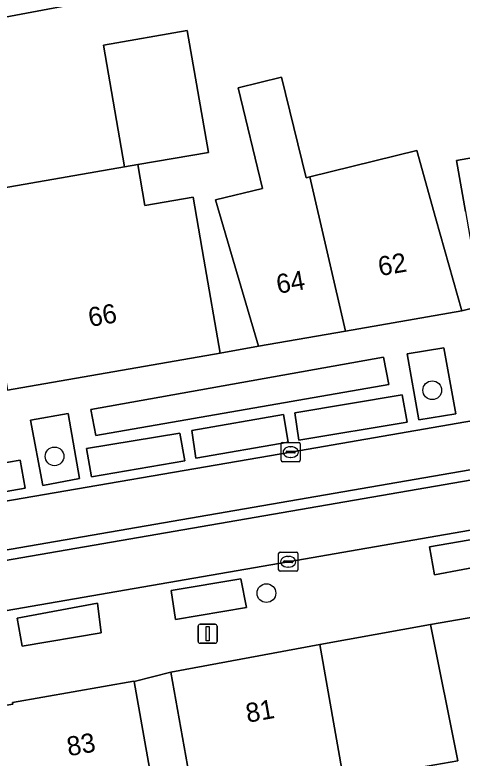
# Model space of a CAD drawing. Extents: x 162879 to 165540, y 384011 to 385181.
# Drawn here: x 164216.42 to 164239.82, y 384500.81 to 384539.66 of the extents above; entities that cross this region are included whole.
import ezdxf

# ---------------------------------------------------------------- set-up
doc = ezdxf.new("R2010")
doc.units = 0
for name, color, linetype in [('IMGEO_Boom', 7, 'Continuous'), ('IMGEO_Erf', 7, 'Continuous'), ('IMGEO_Groenvoorziening', 7, 'Continuous'), ('IMGEO_Kolk', 7, 'Continuous'), ('IMGEO_Lichtmast', 7, 'Continuous'), ('IMGEO_Pand', 7, 'Continuous'), ('IMGEO_Pand_nummerreeks', 7, 'Continuous'), ('IMGEO_Parkeervlak_open', 7, 'Continuous'), ('IMGEO_Rijbaan_lokaal_gesloten', 7, 'Continuous'), ('IMGEO_Rijbaan_lokaal_open', 7, 'Continuous'), ('IMGEO_Voetpad_open', 7, 'Continuous')]:
    doc.layers.add(name, color=color, linetype=linetype)

msp = doc.modelspace()

# ---------------------------------------------------------------- linework, layer by layer
at = {"layer": 'IMGEO_Boom'}
for centre in [(164238.258, 384520.041), (164218.5, 384516.587), (164229.582, 384509.438)]:
    msp.add_circle(centre, 0.489, dxfattribs=at)
at = {"layer": 'IMGEO_Erf'}
for points in [[(164211.523, 384538.727), (164209.491, 384549.542), (164218.827, 384551.302), (164220.858, 384540.486)], [(164238.16, 384507.795), (164232.371, 384506.751), (164233.641, 384499.627), (164236.381, 384500.11), (164239.601, 384500.678)]]:
    msp.add_lwpolyline(points, close=True, dxfattribs=at)
for points in [[(164214.245, 384530.336), (164222.163, 384531.712), (164221.056, 384538.08), (164225.443, 384538.842), (164226.549, 384532.475), (164222.858, 384531.833), (164223.229, 384529.698), (164225.745, 384530.135), (164226.307, 384526.9), (164227.164, 384521.973), (164229.16, 384522.341), (164227.756, 384527.14), (164226.922, 384529.99), (164229.385, 384530.593), (164228.098, 384535.848), (164230.369, 384536.405), (164231.656, 384531.149), (164231.847, 384531.196), (164237.444, 384532.566), (164238.451, 384529.005), (164239.812, 384524.193), (164240.85, 384524.452)], [(164239.994, 384529.379), (164239.529, 384532.053), (164242.291, 384532.533)]]:
    msp.add_lwpolyline(points, dxfattribs=at)
at = {"layer": 'IMGEO_Groenvoorziening'}
for points in [[(164236.942, 384521.941), (164237.555, 384518.495), (164239.491, 384518.815), (164238.856, 384522.267)], [(164220.4, 384519.031), (164220.658, 384517.685), (164235.992, 384520.348), (164235.716, 384521.771)], [(164217.248, 384518.475), (164217.882, 384515.062), (164219.809, 384515.424), (164219.209, 384518.822)]]:
    msp.add_lwpolyline(points, close=True, dxfattribs=at)
at = {"layer": 'IMGEO_Kolk'}
for p, q in [((164230.427, 384517.307), (164231.279, 384517.307)), ((164230.352, 384516.381), (164230.352, 384517.233)), ((164230.84, 384517.087), (164230.865, 384517.087)), ((164231.353, 384517.233), (164231.353, 384516.381)), ((164230.611, 384516.801), (164230.611, 384516.813)), ((164231.049, 384516.764), (164230.651, 384516.764)), ((164230.654, 384516.85), (164231.052, 384516.85)), ((164230.863, 384516.527), (164230.838, 384516.527)), ((164231.095, 384516.813), (164231.095, 384516.801)), ((164231.279, 384516.307), (164230.427, 384516.307)), ((164230.222, 384510.653), (164230.222, 384511.505)), ((164230.297, 384511.579), (164231.149, 384511.579)), ((164231.223, 384511.505), (164231.223, 384510.653)), ((164230.481, 384511.073), (164230.481, 384511.085)), ((164230.524, 384511.122), (164230.922, 384511.122)), ((164230.71, 384511.359), (164230.735, 384511.359)), ((164230.965, 384511.085), (164230.965, 384511.073)), ((164230.919, 384511.036), (164230.521, 384511.036)), ((164230.733, 384510.799), (164230.708, 384510.799)), ((164231.149, 384510.579), (164230.297, 384510.579))]:
    msp.add_line(p, q, dxfattribs=at)
for points in [[(164230.427, 384517.307), (164231.279, 384517.307)], [(164230.352, 384516.381), (164230.352, 384517.233)], [(164231.353, 384517.233), (164231.353, 384516.381)], [(164231.279, 384516.307), (164230.427, 384516.307)], [(164230.222, 384510.653), (164230.222, 384511.505)], [(164230.297, 384511.579), (164231.149, 384511.579)], [(164231.223, 384511.505), (164231.223, 384510.653)], [(164231.149, 384510.579), (164230.297, 384510.579)]]:
    msp.add_lwpolyline(points, dxfattribs=at)
for centre, radius, start, end in [((164230.429, 384517.231), 0.0765, 91.552, 178.448), ((164230.429, 384517.231), 0.0765, 91.552, 178.448), ((164231.277, 384517.231), 0.0765, 1.552, 88.448), ((164231.277, 384517.231), 0.0765, 1.552, 88.448), ((164230.651, 384516.81), 0.0403, 85.8775, 175.7526), ((164230.648, 384516.8), 0.0366, 178.938, 274.7102), ((164231.052, 384516.807), 0.043, 264.8664, 352.4533), ((164231.056, 384516.812), 0.0386, 1.7309, 96.639), ((164230.429, 384516.383), 0.0765, 181.552, 268.448), ((164230.429, 384516.383), 0.0765, 181.552, 268.448), ((164231.277, 384516.383), 0.0765, 271.552, 358.448), ((164231.277, 384516.383), 0.0765, 271.552, 358.448), ((164230.299, 384511.503), 0.0765, 91.552, 178.448), ((164230.299, 384511.503), 0.0765, 91.552, 178.448), ((164231.147, 384511.503), 0.0765, 1.552, 88.448), ((164231.147, 384511.503), 0.0765, 1.552, 88.448), ((164230.521, 384511.082), 0.0403, 85.8775, 175.7526), ((164230.926, 384511.084), 0.0386, 1.7309, 96.639), ((164230.518, 384511.072), 0.0366, 178.938, 274.7102), ((164230.922, 384511.079), 0.043, 264.8664, 352.4533), ((164230.299, 384510.655), 0.0765, 181.552, 268.448), ((164230.299, 384510.655), 0.0765, 181.552, 268.448), ((164231.147, 384510.655), 0.0765, 271.552, 358.448), ((164231.147, 384510.655), 0.0765, 271.552, 358.448)]:
    msp.add_arc(centre, radius, start, end, dxfattribs=at)
for centre, major_axis, ratio, start_param, end_param in [((164230.839, 384516.807), (-0.387, 0.002), 0.722429, 4.712389, 7.853982), ((164230.864, 384516.807), (-0.39, 0.002), 0.717154, 1.570796, 4.712389), ((164230.709, 384511.079), (-0.387, 0.002), 0.722429, 4.712389, 7.853982), ((164230.734, 384511.079), (-0.39, 0.002), 0.717154, 1.570796, 4.712389)]:
    msp.add_ellipse(centre, major_axis=major_axis, ratio=ratio, start_param=start_param, end_param=end_param, dxfattribs=at)
at = {"layer": 'IMGEO_Lichtmast'}
for p, q in [((164226.011, 384506.915), (164226.011, 384507.715)), ((164226.011, 384507.715), (164226.011, 384506.915)), ((164226.111, 384507.815), (164226.901, 384507.815)), ((164226.901, 384507.815), (164226.111, 384507.815)), ((164227.001, 384507.715), (164227.001, 384506.915)), ((164227.001, 384506.915), (164227.001, 384507.715)), ((164226.901, 384506.815), (164226.111, 384506.815)), ((164226.111, 384506.815), (164226.901, 384506.815))]:
    msp.add_line(p, q, dxfattribs=at)
msp.add_lwpolyline([(164226.431, 384507.69), (164226.581, 384507.69), (164226.581, 384506.94), (164226.431, 384506.94), (164226.431, 384507.69)], dxfattribs=at)
for centre, start, end in [((164226.111, 384507.715), 90, 180), ((164226.111, 384507.715), 90, 180), ((164226.901, 384507.715), 0, 90), ((164226.901, 384507.715), 360, 90), ((164226.111, 384506.915), 180, 270), ((164226.111, 384506.915), 180, 270), ((164226.901, 384506.915), 270, 0), ((164226.901, 384506.915), 270, 0)]:
    msp.add_arc(centre, 0.1, start, end, dxfattribs=at)
at = {"layer": 'IMGEO_Pand'}
for points in [[(164218.827, 384551.302), (164209.491, 384549.542), (164211.523, 384538.727), (164220.858, 384540.486)], [(164222.163, 384531.712), (164222.858, 384531.833), (164226.549, 384532.475), (164225.443, 384538.842), (164221.056, 384538.08)], [(164246.385, 384525.414), (164244.077, 384538.683), (164241.306, 384538.201), (164242.291, 384532.533), (164239.529, 384532.053), (164239.994, 384529.379), (164240.85, 384524.452)], [(164231.847, 384531.196), (164231.656, 384531.149), (164230.369, 384536.405), (164228.098, 384535.848), (164229.385, 384530.593), (164226.922, 384529.99), (164227.756, 384527.14), (164229.16, 384522.341), (164233.715, 384523.133)], [(164231.847, 384531.196), (164233.715, 384523.133), (164239.812, 384524.193), (164238.451, 384529.005), (164237.444, 384532.566)], [(164226.307, 384526.9), (164225.745, 384530.135), (164223.229, 384529.698), (164222.858, 384531.833), (164222.163, 384531.712), (164214.245, 384530.336), (164215.178, 384524.966), (164216.034, 384520.039), (164227.164, 384521.973)], [(164242.515, 384499.505), (164245.293, 384500), (164246.477, 384500.211), (164244.93, 384508.973), (164238.16, 384507.795), (164239.601, 384500.678), (164236.381, 384500.11), (164237.588, 384493.125), (164237.885, 384491.405), (164240.287, 384482.729), (164244.247, 384483.427), (164242.378, 384495.683), (164243.152, 384495.817)], [(164232.371, 384506.751), (164224.586, 384505.316), (164225.621, 384499.46), (164226.126, 384496.604), (164227.325, 384492.827), (164230.985, 384493.459), (164230.317, 384497.325), (164233.94, 384497.951), (164233.641, 384499.627)], [(164224.586, 384505.316), (164222.661, 384504.819), (164223.511, 384500), (164223.68, 384499.044), (164225.621, 384499.46)], [(164223.68, 384499.044), (164223.511, 384500), (164222.661, 384504.819), (164222.656, 384504.846), (164216.306, 384503.726), (164216.321, 384503.641), (164214.6, 384503.351), (164216.064, 384494.701), (164216.406, 384494.487), (164218.191, 384494.795), (164219.239, 384488.89), (164219.798, 384488.989), (164220.019, 384487.739), (164220.732, 384487.286), (164221.97, 384487.5), (164222.402, 384488.102), (164222.179, 384489.367), (164223.327, 384489.57), (164223.508, 384488.547), (164225.405, 384488.883), (164225.219, 384489.933), (164225.98, 384490.067), (164225.669, 384491.824), (164224.981, 384491.702)]]:
    msp.add_lwpolyline(points, close=True, dxfattribs=at)
at = {"layer": 'IMGEO_Parkeervlak_open'}
for points in [[(164231.07, 384518.863), (164231.281, 384517.438), (164236.943, 384518.374), (164236.685, 384519.803)], [(164230.479, 384518.772), (164225.676, 384517.942), (164225.897, 384516.487), (164230.729, 384517.323)], [(164220.18, 384516.994), (164220.437, 384515.524), (164225.317, 384516.354), (164225.055, 384517.793)], [(164211.809, 384515.558), (164212.06, 384514.067), (164216.957, 384514.927), (164216.693, 384516.382)], [(164238.117, 384511.863), (164238.381, 384510.401), (164242.816, 384511.232), (164242.554, 384512.619)], [(164224.605, 384509.574), (164224.834, 384508.053), (164228.537, 384508.696), (164228.238, 384510.19)], [(164216.539, 384508.122), (164216.801, 384506.66), (164220.936, 384507.357), (164220.753, 384508.922)]]:
    msp.add_lwpolyline(points, close=True, dxfattribs=at)
at = {"layer": 'IMGEO_Rijbaan_lokaal_gesloten'}
for points in [[(164286.361, 384529.578), (164281.489, 384527.428), (164280.641, 384527.053), (164280.303, 384526.951), (164271.177, 384524.499), (164261.372, 384522.084), (164260.145, 384521.86), (164253.991, 384520.814), (164230.853, 384516.807), (164214.616, 384514.015), (164194.434, 384510.531), (164173.254, 384506.871), (164153.085, 384503.375), (164131.975, 384499.751), (164123.378, 384498.213)], [(164125.422, 384496.061), (164257.599, 384518.886), (164257.688, 384518.354), (164125.528, 384495.535)], [(164174.163, 384501.328), (164196.306, 384505.142), (164215.503, 384508.445), (164230.723, 384511.079), (164255.815, 384515.428), (164260.712, 384516.308), (164261.965, 384516.533)]]:
    msp.add_lwpolyline(points, dxfattribs=at)
at = {"layer": 'IMGEO_Rijbaan_lokaal_open'}
for points in [[(164257.688, 384518.354), (164257.599, 384518.886), (164125.422, 384496.061)], [(164125.528, 384495.535), (164257.688, 384518.354)]]:
    msp.add_lwpolyline(points, dxfattribs=at)
at = {"layer": 'IMGEO_Voetpad_open'}
for points in [[(164261.946, 384522.476), (164261.86, 384523.006), (164261.576, 384525.116), (164260.771, 384527.821), (164251.922, 384526.376), (164246.385, 384525.414), (164240.85, 384524.452), (164239.812, 384524.193), (164233.715, 384523.133), (164229.16, 384522.341), (164227.164, 384521.973), (164216.034, 384520.039)], [(164123.378, 384498.213), (164131.975, 384499.751), (164153.085, 384503.375), (164173.254, 384506.871), (164194.434, 384510.531), (164214.616, 384514.015), (164230.853, 384516.807), (164253.991, 384520.814), (164260.145, 384521.86)], [(164261.965, 384516.533), (164260.712, 384516.308), (164255.815, 384515.428), (164230.723, 384511.079), (164215.503, 384508.445), (164196.306, 384505.142), (164174.163, 384501.328), (164153.984, 384497.855), (164132.861, 384494.189), (164120.788, 384492.102), (164119.637, 384491.826)], [(164199.496, 384500.802), (164205.325, 384501.786), (164212.881, 384503.061), (164214.6, 384503.351), (164216.321, 384503.641), (164216.306, 384503.726), (164222.656, 384504.846), (164222.661, 384504.819), (164224.586, 384505.316), (164232.371, 384506.751), (164238.16, 384507.795), (164244.93, 384508.973), (164251.469, 384510.11), (164254.163, 384510.581), (164262.856, 384512.132), (164264.254, 384511.363), (164264.89, 384507.382)]]:
    msp.add_lwpolyline(points, dxfattribs=at)
for points in [[(164236.942, 384521.941), (164238.856, 384522.267), (164239.491, 384518.815), (164237.555, 384518.495)], [(164220.4, 384519.031), (164235.716, 384521.771), (164235.992, 384520.348), (164220.658, 384517.685)], [(164231.07, 384518.863), (164236.685, 384519.803), (164236.943, 384518.374), (164231.281, 384517.438)], [(164217.248, 384518.475), (164219.209, 384518.822), (164219.809, 384515.424), (164217.882, 384515.062)], [(164225.676, 384517.942), (164230.479, 384518.772), (164230.729, 384517.323), (164225.897, 384516.487)], [(164220.18, 384516.994), (164225.055, 384517.793), (164225.317, 384516.354), (164220.437, 384515.524)], [(164211.809, 384515.558), (164216.693, 384516.382), (164216.957, 384514.927), (164212.06, 384514.067)], [(164238.117, 384511.863), (164242.554, 384512.619), (164242.816, 384511.232), (164238.381, 384510.401)], [(164224.605, 384509.574), (164228.238, 384510.19), (164228.537, 384508.696), (164224.834, 384508.053)], [(164216.539, 384508.122), (164220.753, 384508.922), (164220.936, 384507.357), (164216.801, 384506.66)]]:
    msp.add_lwpolyline(points, close=True, dxfattribs=at)

# ---------------------------------------------------------------- texts
at = {"layer": 'IMGEO_Pand_nummerreeks'}
for s, rotation, p in [('62', 9.8631, (164235.515, 384526.004)), ('64', 9.8606, (164230.192, 384525.078)), ('66', 9.8549, (164220.354, 384523.347)), ('81', 10.0038, (164228.597, 384502.663)), ('83', 10.0038, (164219.237, 384500.912))]:
    msp.add_text(s, height=1, rotation=rotation, dxfattribs=at).set_placement(p)

doc.saveas('drawing.dxf')
